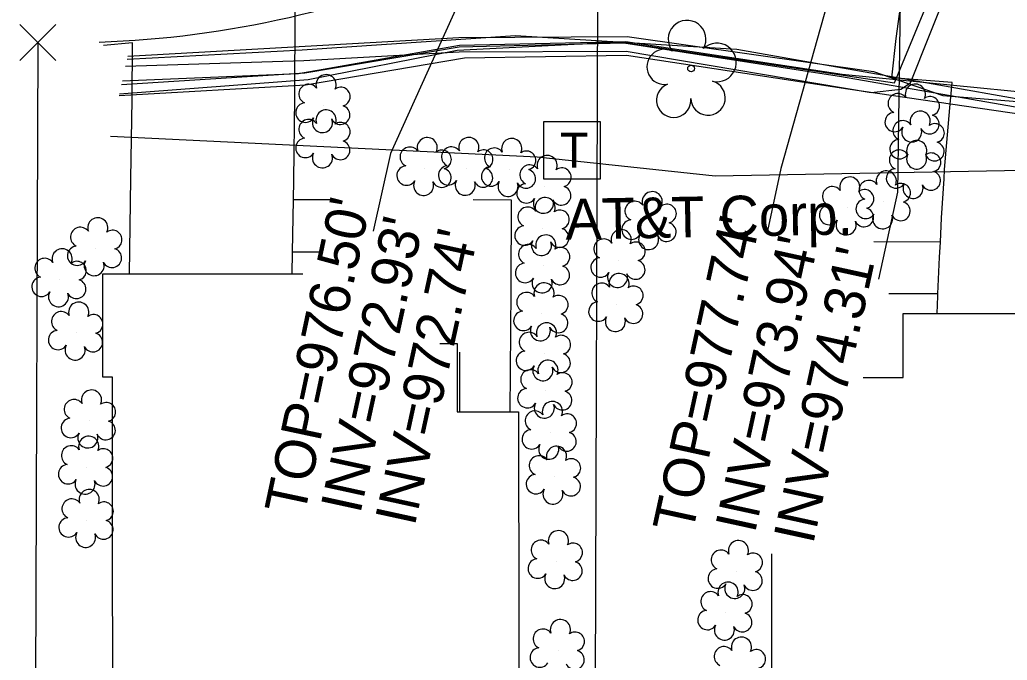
# Model space of a CAD drawing. Extents: x 1614427 to 1617186, y 896524 to 905462.
# Drawn here: x 1616312 to 1616409.1, y 901599.9 to 901662.8 of the extents above; entities that cross this region are included whole.
import ezdxf

# ---------------------------------------------------------------- set-up
doc = ezdxf.new("R2010")
doc.units = 0
for name, color, linetype in [('Exist Building', 7, 'Continuous'), ('Exist Other Culture Area Outline', 7, 'Continuous'), ('Exist Property Corner CELL', 7, 'Continuous'), ('Exist Property Line', 7, 'Continuous'), ('Exist Right of Way Line', 7, 'Continuous'), ('Exist Roads EOP', 7, 'Continuous'), ('Exist Roads EOP Other', 7, 'Continuous'), ('Exist Structure Minor Catch Basin Leader', 7, 'Continuous'), ('Exist Structure Minor Catch Basin Top Elevation', 7, 'Continuous'), ('Exist Structure Minor Pipes RCP 18 Inch Invert', 7, 'Continuous'), ('Exist Structure Minor Pipes RCP 18 Inch Leader', 7, 'Continuous'), ('Exist Utilities Power UG Cable SUE LOS B', 7, 'Continuous'), ('Exist Utilities Telephone Pedestal CELL', 7, 'Continuous'), ('Exist Utilities Telephone UG FO SUE LOS B', 7, 'Continuous'), ('Exist Utilities Telephone UG FO SUE LOS B Text', 7, 'Continuous'), ('Exist Utilities TV UG Cable SUE LOS B', 7, 'Continuous'), ('Exist Utilities TV UG FO Cable SUE LOS B', 7, 'Continuous'), ('Exist Vegetation Shrub CELL', 7, 'Continuous'), ('Exist Vegetation Tree CELL', 7, 'Continuous')]:
    doc.layers.add(name, color=color, linetype=linetype)

# ---------------------------------------------------------------- blocks, each defined once
blk = doc.blocks.new('EXIST UTILITIES TELEPHONE PEDESTAL')
at = {"layer": 'Exist Utilities Telephone Pedestal CELL'}
blk.add_line((0, 0), (0, 0), dxfattribs=at)
blk.add_lwpolyline([(-0.0545, -0.0565), (0.0574, -0.0565), (0.0574, 0.0554), (-0.0545, 0.0554), (-0.0545, -0.0565)], dxfattribs=at)
blk.add_text('T', height=0.0684, dxfattribs=at).set_placement((-0.0226, -0.0343))

msp = doc.modelspace()

# ---------------------------------------------------------------- linework, layer by layer
at = {"layer": 'Exist Building'}
for points in [[(1616353.327, 901630.998), (1616355.024, 901630.999), (1616355.031, 901624.3), (1616361.06, 901624.306), (1616361.104, 901580.72), (1616321.196, 901580.679), (1616321.148, 901627.691), (1616320.208, 901627.69), (1616320.197, 901637.846), (1616339.856, 901637.866)], [(1616394.898, 901627.651), (1616398.83, 901627.651), (1616398.829, 901633.968), (1616413.521, 901633.969), (1616413.522, 901620.575), (1616412.606, 901620.575), (1616412.608, 901591.698), (1616385.935, 901591.696), (1616385.933, 901610.332)]]:
    msp.add_lwpolyline(points, dxfattribs=at)
at = {"layer": 'Exist Other Culture Area Outline'}
for points in [[(1616342.957, 901645.124), (1616338.93, 901645.112)], [(1616360.231, 901624.305), (1616360.312, 901636.269), (1616360.356, 901645.084), (1616356.583, 901645.119)], [(1616402.498, 901640.969), (1616395.964, 901640.987)], [(1616341.483, 901639.975), (1616338.847, 901639.965)], [(1616402.263, 901635.896), (1616397.425, 901635.891)], [(1616355.289, 901624.3), (1616355.284, 901630.142)]]:
    msp.add_lwpolyline(points, dxfattribs=at)
at = {"layer": 'Exist Property Corner CELL'}
msp.add_line((1616313.811, 901660.589), (1616313.811, 901660.589), dxfattribs=at)
msp.add_lwpolyline([(1616312.05, 901662.363), (1616315.573, 901658.815), (1616313.811, 901660.589), (1616315.585, 901662.35), (1616312.037, 901658.827)], dxfattribs=at)
at = {"layer": 'Exist Property Line'}
for p, q in [((1616368.844, 901673.335), (1616368.219, 901497.018)), ((1616313.811, 901660.589), (1616313.234, 901497.169))]:
    msp.add_line(p, q, dxfattribs=at)
at = {"layer": 'Exist Right of Way Line'}
msp.add_arc((1616316.296, 901760.558), 100, 272.03092, 293.6264, dxfattribs=at)
at = {"layer": 'Exist Roads EOP'}
msp.add_spline([(1616600.703, 901615.071), (1616596.491, 901640.707), (1616577.816, 901651.88), (1616577.758, 901653.582), (1616560.382, 901654.399), (1616541.66, 901655.742), (1616514.624, 901658.966), (1616481.568, 901665.456), (1616453.293, 901673.284), (1616429.007, 901681.848), (1616427.559, 901682.356), (1616413.543, 901687.442), (1616400.429, 901690.536), (1616382.846, 901691.642), (1616359.811, 901688.156), (1616349.758, 901685.257), (1616334.537, 901681.299), (1616320.225, 901678.765)], degree=3, dxfattribs=at)
at = {"layer": 'Exist Roads EOP Other'}
for points in [[(1616402.193, 901633.968), (1616402.253, 901635.652), (1616402.263, 901635.896), (1616402.422, 901639.5), (1616402.498, 901640.969), (1616402.623, 901643.345), (1616402.856, 901647.187), (1616402.916, 901648.099), (1616403.439, 901654.16), (1616403.661, 901656.659), (1616397.737, 901657.112), (1616398.162, 901660.969), (1616398.578, 901664.096), (1616399.058, 901667.21), (1616399.2, 901668.054)], [(1616338.813, 901637.865), (1616338.847, 901639.965), (1616338.93, 901645.112), (1616338.961, 901647.044), (1616339.068, 901655.181), (1616339.085, 901663.67)], [(1616322.824, 901637.849), (1616322.939, 901647.206), (1616323.085, 901654.957), (1616323.127, 901660.566), (1616320.26, 901660.302)]]:
    msp.add_lwpolyline(points, dxfattribs=at)
at = {"layer": 'Exist Structure Minor Catch Basin Leader'}
msp.add_lwpolyline([(1616366.029, 901688.51), (1616348.458, 901649.679), (1616346.762, 901642.036)], dxfattribs=at)
at = {"layer": 'Exist Structure Minor Pipes RCP 18 Inch Leader'}
for points in [[(1616398.913, 901690.566), (1616398.277, 901645.886), (1616396.405, 901637.328)], [(1616398.5, 901689.812), (1616386.82, 901648.195), (1616385.497, 901642.08)]]:
    msp.add_lwpolyline(points, dxfattribs=at)
at = {"layer": 'Exist Utilities Power UG Cable SUE LOS B'}
for points in [[(1616321.847, 901655.537), (1616340.377, 901656.934), (1616355.031, 901659.841), (1616370.995, 901660.637), (1616397.99, 901656.609), (1616411.28, 901688.81), (1616423.429, 901725.109), (1616429.096, 901738.021), (1616434.179, 901742.072), (1616436.044, 901741.857), (1616447.032, 901732.283), (1616482.999, 901709.432), (1616531.146, 901699.008), (1616556.379, 901700.279), (1616584.941, 901705.972), (1616596.346, 901733.023), (1616606.817, 901786.738), (1616620.068, 901848.21), (1616628.54, 901895.318)], [(1616431.929, 901612.971), (1616428.819, 901614.563), (1616426.151, 901643.219), (1616424.095, 901650.319), (1616414.764, 901653.361), (1616392.769, 901657.217), (1616371.385, 901660.505), (1616355.218, 901660.133), (1616340.06, 901657.556), (1616322.037, 901656.408)], [(1616322.129, 901656.828), (1616339.438, 901657.54), (1616355.254, 901660.311), (1616371.586, 901660.692), (1616392.859, 901657.485), (1616422.684, 901654.528), (1616432.316, 901653.731), (1616453.833, 901651.02), (1616472.739, 901647.791), (1616474.659, 901646.901), (1616475.563, 901640.136), (1616475.797, 901633.012), (1616473.32, 901615.576), (1616475.015, 901609.049), (1616484.66, 901601.148)], [(1616413.087, 901617.407), (1616420.044, 901619.219), (1616419.981, 901638.866), (1616418.361, 901650.741), (1616415.145, 901652.817), (1616393.412, 901656.01), (1616371.662, 901659.29), (1616355.743, 901659.03), (1616340.12, 901656.384), (1616321.804, 901655.34)]]:
    msp.add_lwpolyline(points, dxfattribs=at)
at = {"layer": 'Exist Utilities Telephone UG FO SUE LOS B'}
msp.add_lwpolyline([(1616320.939, 901651.383), (1616362.887, 901649.358), (1616380.365, 901647.483), (1616431.909, 901648.438), (1616452.27, 901646.672), (1616456.985, 901643.309), (1616466.723, 901639.114), (1616474.447, 901637.354), (1616476.764, 901640.469), (1616475.96, 901646.691)], dxfattribs=at)
at = {"layer": 'Exist Utilities TV UG Cable SUE LOS B'}
for points in [[(1616322.594, 901658.961), (1616339.795, 901659.859), (1616360.734, 901661.282), (1616382.487, 901659.929), (1616414.384, 901654.293), (1616422.982, 901651.209)], [(1616322.652, 901659.227), (1616355.195, 901661.085), (1616371.732, 901661.161), (1616395.914, 901657.717), (1616402.743, 901655.366), (1616419.005, 901654.07), (1616422.504, 901651.267), (1616423.268, 901651.588), (1616427.27, 901654.253), (1616449.491, 901652.608), (1616470.665, 901649.916), (1616473.894, 901648.847), (1616475.375, 901648.133), (1616476.522, 901647.481)]]:
    msp.add_lwpolyline(points, dxfattribs=at)
at = {"layer": 'Exist Utilities TV UG FO Cable SUE LOS B'}
msp.add_lwpolyline([(1616322.444, 901658.273), (1616339.946, 901658.826), (1616355.221, 901659.676), (1616371.625, 901659.727), (1616395.682, 901655.657), (1616398.624, 901656.007), (1616399.566, 901656.627), (1616407.168, 901675.727), (1616413.759, 901679.936), (1616418.141, 901686.302), (1616428.261, 901713.431), (1616435.829, 901730.04), (1616439.688, 901732.7), (1616443.775, 901733.977), (1616446.881, 901732.87), (1616463.4, 901722.178), (1616479.028, 901712.875), (1616493.292, 901712.8)], dxfattribs=at)
at = {"layer": 'Exist Vegetation Shrub CELL'}
for p, q in [((1616341.906, 901654.393), (1616341.906, 901654.393)), ((1616399.807, 901653.47), (1616399.807, 901653.47)), ((1616341.906, 901650.929), (1616341.906, 901650.929)), ((1616400.289, 901650.811), (1616400.289, 901650.811)), ((1616351.849, 901648.214), (1616351.849, 901648.214)), ((1616355.937, 901648.231), (1616355.937, 901648.231)), ((1616360.148, 901648.123), (1616360.148, 901648.123)), ((1616399.94, 901647.929), (1616399.94, 901647.929)), ((1616363.623, 901646.464), (1616363.623, 901646.464)), ((1616396.956, 901644.939), (1616396.956, 901644.939)), ((1616393.363, 901644.337), (1616393.363, 901644.337)), ((1616373.955, 901642.896), (1616373.955, 901642.896)), ((1616363.433, 901642.315), (1616363.433, 901642.315)), ((1616319.478, 901640.335), (1616319.478, 901640.335)), ((1616370.904, 901639.18), (1616370.904, 901639.18)), ((1616363.494, 901638.643), (1616363.494, 901638.643)), ((1616315.974, 901637.285), (1616315.974, 901637.285)), ((1616370.692, 901634.845), (1616370.692, 901634.845)), ((1616363.321, 901633.934), (1616363.321, 901633.934)), ((1616317.603, 901632.047), (1616317.603, 901632.047)), ((1616363.567, 901630.011), (1616363.567, 901630.011)), ((1616363.712, 901626.338), (1616363.712, 901626.338)), ((1616318.859, 901623.409), (1616318.859, 901623.409)), ((1616364.144, 901622.29), (1616364.144, 901622.29)), ((1616318.583, 901618.867), (1616318.583, 901618.867)), ((1616364.554, 901617.889), (1616364.554, 901617.889)), ((1616318.635, 901613.638), (1616318.635, 901613.638)), ((1616364.733, 901609.589), (1616364.733, 901609.589)), ((1616382.425, 901608.613), (1616382.425, 901608.613)), ((1616381.405, 901604.532), (1616381.405, 901604.532)), ((1616364.93, 901600.853), (1616364.93, 901600.853))]:
    msp.add_line(p, q, dxfattribs=at)
for centre, radius, start, end in [((1616342.135, 901656.434), 0.99, 334.83907, 200.47174), ((1616340.424, 901655.52), 0.968, 35.89076, 245.42165), ((1616400.036, 901655.51), 0.99, 334.83907, 200.47174), ((1616343.578, 901655.262), 0.929, 284.45672, 126.08612), ((1616398.324, 901654.596), 0.968, 35.89076, 245.42165), ((1616340.106, 901653.689), 0.955, 95.10992, 327.95341), ((1616401.479, 901654.339), 0.929, 284.45672, 126.08612), ((1616342.135, 901652.969), 0.99, 334.83907, 200.47174), ((1616343.543, 901653.464), 0.937, 204.99133, 73.46012), ((1616398.007, 901652.765), 0.955, 95.10992, 327.95341), ((1616400.518, 901652.852), 0.99, 334.83907, 200.47174), ((1616340.424, 901652.055), 0.968, 35.89076, 245.42165), ((1616341.778, 901652.71), 0.984, 151.27966, 21.38702), ((1616343.579, 901651.798), 0.929, 284.45672, 126.08612), ((1616398.806, 901651.938), 0.968, 35.89076, 245.42165), ((1616401.444, 901652.541), 0.937, 204.99133, 73.46012), ((1616401.961, 901651.68), 0.929, 284.45672, 126.08612), ((1616399.679, 901651.786), 0.984, 151.27966, 21.38702), ((1616340.106, 901650.224), 0.955, 95.10992, 327.95341), ((1616343.544, 901650), 0.937, 204.99133, 73.46012), ((1616352.078, 901650.255), 0.99, 334.83907, 200.47174), ((1616356.165, 901650.272), 0.99, 334.83907, 200.47174), ((1616360.376, 901650.164), 0.99, 334.83907, 200.47174), ((1616398.489, 901650.107), 0.955, 95.10992, 327.95341), ((1616400.169, 901649.97), 0.99, 334.83907, 200.47174), ((1616401.926, 901649.882), 0.937, 204.99133, 73.46012), ((1616341.778, 901649.245), 0.984, 151.27966, 21.38702), ((1616350.366, 901649.341), 0.968, 35.89076, 245.42165), ((1616353.521, 901649.083), 0.929, 284.45672, 126.08612), ((1616354.454, 901649.358), 0.968, 35.89076, 245.42165), ((1616357.609, 901649.1), 0.929, 284.45672, 126.08612), ((1616358.665, 901649.25), 0.968, 35.89076, 245.42165), ((1616361.82, 901648.992), 0.929, 284.45672, 126.08612), ((1616398.457, 901649.056), 0.968, 35.89076, 245.42165), ((1616400.161, 901649.127), 0.984, 151.27966, 21.38702), ((1616401.612, 901648.798), 0.929, 284.45672, 126.08612), ((1616363.852, 901648.504), 0.99, 334.83907, 200.47174), ((1616350.049, 901647.51), 0.955, 95.10992, 327.95341), ((1616353.486, 901647.285), 0.937, 204.99133, 73.46012), ((1616354.136, 901647.527), 0.955, 95.10992, 327.95341), ((1616357.574, 901647.302), 0.937, 204.99133, 73.46012), ((1616358.347, 901647.419), 0.955, 95.10992, 327.95341), ((1616361.785, 901647.194), 0.937, 204.99133, 73.46012), ((1616362.141, 901647.591), 0.968, 35.89076, 245.42165), ((1616365.295, 901647.333), 0.929, 284.45672, 126.08612), ((1616397.184, 901646.979), 0.99, 334.83907, 200.47174), ((1616398.14, 901647.225), 0.955, 95.10992, 327.95341), ((1616401.577, 901647), 0.937, 204.99133, 73.46012), ((1616351.721, 901646.53), 0.984, 151.27966, 21.38702), ((1616355.808, 901646.548), 0.984, 151.27966, 21.38702), ((1616360.019, 901646.44), 0.984, 151.27966, 21.38702), ((1616361.823, 901645.759), 0.955, 95.10992, 327.95341), ((1616393.592, 901646.378), 0.99, 334.83907, 200.47174), ((1616395.473, 901646.065), 0.968, 35.89076, 245.42165), ((1616398.628, 901645.808), 0.929, 284.45672, 126.08612), ((1616399.812, 901646.246), 0.984, 151.27966, 21.38702), ((1616365.26, 901645.535), 0.937, 204.99133, 73.46012), ((1616374.184, 901644.937), 0.99, 334.83907, 200.47174), ((1616391.88, 901645.464), 0.968, 35.89076, 245.42165), ((1616395.035, 901645.206), 0.929, 284.45672, 126.08612), ((1616363.495, 901644.78), 0.984, 151.27966, 21.38702), ((1616363.662, 901644.356), 0.99, 334.83907, 200.47174), ((1616372.473, 901644.023), 0.968, 35.89076, 245.42165), ((1616395.155, 901644.234), 0.955, 95.10992, 327.95341), ((1616398.593, 901644.01), 0.937, 204.99133, 73.46012), ((1616361.95, 901643.442), 0.968, 35.89076, 245.42165), ((1616365.105, 901643.184), 0.929, 284.45672, 126.08612), ((1616375.627, 901643.765), 0.929, 284.45672, 126.08612), ((1616391.562, 901643.633), 0.955, 95.10992, 327.95341), ((1616395, 901643.408), 0.937, 204.99133, 73.46012), ((1616319.707, 901642.375), 0.99, 334.83907, 200.47174), ((1616372.155, 901642.192), 0.955, 95.10992, 327.95341), ((1616375.592, 901641.967), 0.937, 204.99133, 73.46012), ((1616393.234, 901642.654), 0.984, 151.27966, 21.38702), ((1616396.827, 901643.255), 0.984, 151.27966, 21.38702), ((1616317.995, 901641.462), 0.968, 35.89076, 245.42165), ((1616321.15, 901641.204), 0.929, 284.45672, 126.08612), ((1616361.633, 901641.611), 0.955, 95.10992, 327.95341), ((1616365.07, 901641.386), 0.937, 204.99133, 73.46012), ((1616371.133, 901641.22), 0.99, 334.83907, 200.47174), ((1616363.304, 901640.632), 0.984, 151.27966, 21.38702), ((1616363.723, 901640.683), 0.99, 334.83907, 200.47174), ((1616369.421, 901640.307), 0.968, 35.89076, 245.42165), ((1616372.576, 901640.049), 0.929, 284.45672, 126.08612), ((1616373.827, 901641.213), 0.984, 151.27966, 21.38702), ((1616316.203, 901639.326), 0.99, 334.83907, 200.47174), ((1616317.678, 901639.631), 0.955, 95.10992, 327.95341), ((1616321.115, 901639.406), 0.937, 204.99133, 73.46012), ((1616362.011, 901639.77), 0.968, 35.89076, 245.42165), ((1616365.166, 901639.512), 0.929, 284.45672, 126.08612), ((1616314.492, 901638.412), 0.968, 35.89076, 245.42165), ((1616317.646, 901638.154), 0.929, 284.45672, 126.08612), ((1616319.35, 901638.651), 0.984, 151.27966, 21.38702), ((1616369.104, 901638.475), 0.955, 95.10992, 327.95341), ((1616372.541, 901638.251), 0.937, 204.99133, 73.46012), ((1616361.694, 901637.938), 0.955, 95.10992, 327.95341), ((1616365.131, 901637.714), 0.937, 204.99133, 73.46012), ((1616370.776, 901637.496), 0.984, 151.27966, 21.38702), ((1616314.174, 901636.581), 0.955, 95.10992, 327.95341), ((1616317.611, 901636.356), 0.937, 204.99133, 73.46012), ((1616363.366, 901636.959), 0.984, 151.27966, 21.38702), ((1616370.921, 901636.885), 0.99, 334.83907, 200.47174), ((1616315.846, 901635.601), 0.984, 151.27966, 21.38702), ((1616361.838, 901635.061), 0.968, 35.89076, 245.42165), ((1616363.55, 901635.975), 0.99, 334.83907, 200.47174), ((1616369.209, 901635.972), 0.968, 35.89076, 245.42165), ((1616372.364, 901635.714), 0.929, 284.45672, 126.08612), ((1616317.832, 901634.088), 0.99, 334.83907, 200.47174), ((1616364.993, 901634.803), 0.929, 284.45672, 126.08612), ((1616368.891, 901634.14), 0.955, 95.10992, 327.95341), ((1616316.12, 901633.174), 0.968, 35.89076, 245.42165), ((1616361.521, 901633.23), 0.955, 95.10992, 327.95341), ((1616372.329, 901633.916), 0.937, 204.99133, 73.46012), ((1616319.275, 901632.916), 0.929, 284.45672, 126.08612), ((1616364.958, 901633.005), 0.937, 204.99133, 73.46012), ((1616370.563, 901633.161), 0.984, 151.27966, 21.38702), ((1616315.803, 901631.343), 0.955, 95.10992, 327.95341), ((1616363.193, 901632.25), 0.984, 151.27966, 21.38702), ((1616363.796, 901632.052), 0.99, 334.83907, 200.47174), ((1616319.24, 901631.118), 0.937, 204.99133, 73.46012), ((1616362.085, 901631.138), 0.968, 35.89076, 245.42165), ((1616365.239, 901630.88), 0.929, 284.45672, 126.08612), ((1616317.475, 901630.363), 0.984, 151.27966, 21.38702), ((1616361.767, 901629.307), 0.955, 95.10992, 327.95341), ((1616363.941, 901628.379), 0.99, 334.83907, 200.47174), ((1616365.205, 901629.082), 0.937, 204.99133, 73.46012), ((1616362.229, 901627.465), 0.968, 35.89076, 245.42165), ((1616363.439, 901628.328), 0.984, 151.27966, 21.38702), ((1616365.384, 901627.207), 0.929, 284.45672, 126.08612), ((1616319.088, 901625.449), 0.99, 334.83907, 200.47174), ((1616361.911, 901625.634), 0.955, 95.10992, 327.95341), ((1616365.349, 901625.409), 0.937, 204.99133, 73.46012), ((1616317.376, 901624.536), 0.968, 35.89076, 245.42165), ((1616320.531, 901624.278), 0.929, 284.45672, 126.08612), ((1616362.661, 901623.417), 0.968, 35.89076, 245.42165), ((1616363.583, 901624.655), 0.984, 151.27966, 21.38702), ((1616364.373, 901624.33), 0.99, 334.83907, 200.47174), ((1616317.059, 901622.704), 0.955, 95.10992, 327.95341), ((1616365.816, 901623.159), 0.929, 284.45672, 126.08612), ((1616320.496, 901622.48), 0.937, 204.99133, 73.46012), ((1616362.344, 901621.586), 0.955, 95.10992, 327.95341), ((1616318.731, 901621.725), 0.984, 151.27966, 21.38702), ((1616318.812, 901620.907), 0.99, 334.83907, 200.47174), ((1616365.781, 901621.361), 0.937, 204.99133, 73.46012), ((1616317.1, 901619.993), 0.968, 35.89076, 245.42165), ((1616320.255, 901619.736), 0.929, 284.45672, 126.08612), ((1616364.016, 901620.606), 0.984, 151.27966, 21.38702), ((1616364.783, 901619.929), 0.99, 334.83907, 200.47174), ((1616363.071, 901619.016), 0.968, 35.89076, 245.42165), ((1616366.226, 901618.758), 0.929, 284.45672, 126.08612), ((1616316.783, 901618.162), 0.955, 95.10992, 327.95341), ((1616320.22, 901617.938), 0.937, 204.99133, 73.46012), ((1616318.455, 901617.183), 0.984, 151.27966, 21.38702), ((1616362.754, 901617.185), 0.955, 95.10992, 327.95341), ((1616366.191, 901616.96), 0.937, 204.99133, 73.46012), ((1616318.864, 901615.678), 0.99, 334.83907, 200.47174), ((1616364.425, 901616.205), 0.984, 151.27966, 21.38702), ((1616317.153, 901614.765), 0.968, 35.89076, 245.42165), ((1616320.307, 901614.507), 0.929, 284.45672, 126.08612), ((1616316.835, 901612.934), 0.955, 95.10992, 327.95341), ((1616320.272, 901612.709), 0.937, 204.99133, 73.46012), ((1616318.507, 901611.954), 0.984, 151.27966, 21.38702), ((1616364.962, 901611.629), 0.99, 334.83907, 200.47174), ((1616363.25, 901610.716), 0.968, 35.89076, 245.42165), ((1616366.405, 901610.458), 0.929, 284.45672, 126.08612), ((1616382.654, 901610.653), 0.99, 334.83907, 200.47174), ((1616362.933, 901608.885), 0.955, 95.10992, 327.95341), ((1616380.942, 901609.74), 0.968, 35.89076, 245.42165), ((1616384.097, 901609.482), 0.929, 284.45672, 126.08612), ((1616366.37, 901608.66), 0.937, 204.99133, 73.46012), ((1616380.624, 901607.908), 0.955, 95.10992, 327.95341), ((1616364.605, 901607.905), 0.984, 151.27966, 21.38702), ((1616384.062, 901607.684), 0.937, 204.99133, 73.46012), ((1616381.633, 901606.572), 0.99, 334.83907, 200.47174), ((1616382.296, 901606.929), 0.984, 151.27966, 21.38702), ((1616379.922, 901605.658), 0.968, 35.89076, 245.42165), ((1616383.077, 901605.401), 0.929, 284.45672, 126.08612), ((1616379.604, 901603.827), 0.955, 95.10992, 327.95341), ((1616383.042, 901603.603), 0.937, 204.99133, 73.46012), ((1616365.159, 901602.894), 0.99, 334.83907, 200.47174), ((1616381.276, 901602.848), 0.984, 151.27966, 21.38702), ((1616363.447, 901601.98), 0.968, 35.89076, 245.42165), ((1616366.602, 901601.722), 0.929, 284.45672, 126.08612), ((1616382.95, 901601.17), 0.99, 334.83907, 200.47174), ((1616363.13, 901600.149), 0.955, 95.10992, 327.95341), ((1616381.238, 901600.256), 0.968, 35.89076, 245.42165), ((1616366.567, 901599.924), 0.937, 204.99133, 73.46012), ((1616384.393, 901599.998), 0.929, 284.45672, 126.08612)]:
    msp.add_arc(centre, radius, start, end, dxfattribs=at)
at = {"layer": 'Exist Vegetation Tree CELL'}
msp.add_line((1616377.996, 901658.032), (1616377.996, 901658.032), dxfattribs=at)
msp.add_circle((1616377.996, 901658.032), 0.326, dxfattribs=at)
for centre, radius, start, end in [((1616377.611, 901660.906), 1.856, 330.16508, 219.71335), ((1616380.545, 901658.621), 1.899, 257.1011, 134.19993), ((1616375.391, 901658.186), 1.727, 62.66361, 279.3457), ((1616376.292, 901654.911), 1.689, 111.56708, 6.23104), ((1616379.669, 901655.133), 1.698, 181.28216, 74.55999)]:
    msp.add_arc(centre, radius, start, end, dxfattribs=at)

# ---------------------------------------------------------------- block references
at = {"layer": 'Exist Utilities Telephone Pedestal CELL', "xscale": 50, "yscale": 50}
msp.add_blockref('EXIST UTILITIES TELEPHONE PEDESTAL', (1616366.234, 901650.013), dxfattribs=at)

# ---------------------------------------------------------------- texts
at = {"layer": 'Exist Structure Minor Catch Basin Top Elevation'}
for s, rotation, p in [("TOP=976.50'", 78.01667, (1616339.988, 901613.982)), ("TOP=977.74'", 77.71667, (1616378.116, 901612.194))]:
    msp.add_text(s, height=4, rotation=rotation, dxfattribs=at).set_placement(p)
at = {"layer": 'Exist Structure Minor Pipes RCP 18 Inch Invert'}
for s, p in [("INV=972.93'", (1616345.486, 901614.159)), ("INV=972.74'", (1616350.834, 901612.949)), ("INV=973.94'", (1616384.267, 901612.247)), ("INV=974.31'", (1616389.984, 901611.177))]:
    msp.add_text(s, height=4, rotation=77.71667, dxfattribs=at).set_placement(p)
at = {"layer": 'Exist Utilities Telephone UG FO SUE LOS B Text'}
msp.add_text('AT&T Corp.', height=4, rotation=1.06145, dxfattribs=at).set_placement((1616365.678, 901641.21))

doc.saveas('drawing.dxf')
